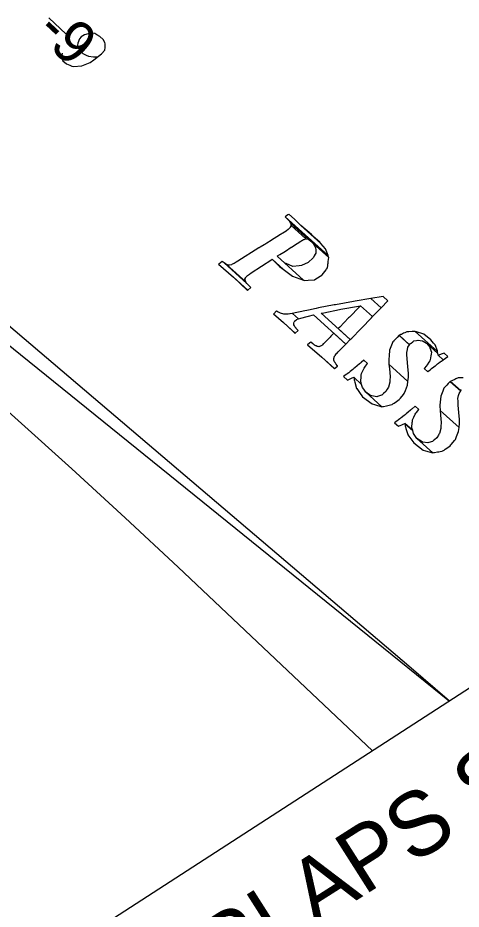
# Model space of a CAD drawing. Extents: x 3962991 to 3983549, y 181631 to 204078.
# Drawn here: x 3979881 to 3980227, y 187685 to 188382 of the extents above; entities that cross this region are included whole.
import ezdxf

# ---------------------------------------------------------------- set-up
doc = ezdxf.new("R2010")
doc.units = 0
for name, color, linetype in [('V-ANNO-MASK', 7, 'Continuous'), ('V-ANNO-MASK2', 7, 'Continuous'), ('V-ANNO-TEXT', 7, 'Continuous'), ('V-GRID-FRAM', 7, 'Continuous'), ('V-GRID-MAJR', 7, 'Continuous'), ('V-RIVR-RANG', 7, 'Continuous'), ('V-TOPO-DPTH', 7, 'Continuous'), ('V-TOPO-MINR', 7, 'Continuous')]:
    doc.layers.add(name, color=color, linetype=linetype)

msp = doc.modelspace()

# ---------------------------------------------------------------- linework, layer by layer
at = {"layer": 'V-ANNO-MASK2'}
msp.add_line((3979905.37, 188381.73), (3979918.84, 188369.1), dxfattribs=at)
msp.add_line((3979905.37, 188381.73), (3979918.84, 188369.1), dxfattribs=at)
for points in [[(3979915.6, 188354.07), (3979915.15, 188350.51), (3979916.34, 188348.31), (3979919.04, 188345.78), (3979921.68, 188344.75), (3979923.2, 188344.05), (3979924.7, 188343.73), (3979931.03, 188344.3), (3979937.47, 188346.94), (3979940.4, 188348.9), (3979946.4, 188353.76), (3979949.1, 188356.64), (3979949.42, 188358.52), (3979949.32, 188361.5), (3979949.1, 188362.43), (3979947.72, 188364.81), (3979945.22, 188367.16), (3979942.93, 188368.58), (3979941.23, 188369.45), (3979937.86, 188369.72), (3979933.05, 188368.44), (3979930.67, 188367.06), (3979929.22, 188365.52), (3979927.84, 188362.12), (3979927.71, 188360.43), (3979928.33, 188358.4), (3979930.1, 188355.66), (3979931.83, 188354.03), (3979934.49, 188352.63), (3979936.38, 188351.94), (3979940.13, 188351.32), (3979942.19, 188351.2), (3979943.31, 188351.23)], [(3979915.6, 188354.07), (3979915.15, 188350.51), (3979916.34, 188348.31), (3979919.04, 188345.78), (3979921.68, 188344.75), (3979923.2, 188344.05), (3979924.7, 188343.73), (3979931.03, 188344.3), (3979937.47, 188346.94), (3979940.4, 188348.9), (3979946.4, 188353.76), (3979949.1, 188356.64), (3979949.42, 188358.52), (3979949.32, 188361.5), (3979949.1, 188362.43), (3979947.72, 188364.81), (3979945.22, 188367.16), (3979942.93, 188368.58), (3979941.23, 188369.45), (3979937.86, 188369.72), (3979933.05, 188368.44), (3979930.67, 188367.06), (3979929.22, 188365.52), (3979927.84, 188362.12), (3979927.71, 188360.43), (3979928.33, 188358.4), (3979930.1, 188355.66), (3979931.83, 188354.03), (3979934.49, 188352.63), (3979936.38, 188351.94), (3979940.13, 188351.32), (3979942.19, 188351.2), (3979943.31, 188351.23)], [(3980229.05, 188100.33), (3980226.46, 188100.22), (3980226.24, 188100.21), (3980225.04, 188100.16), (3980223.42, 188099.42), (3980222.46, 188098.97), (3980220.69, 188098.15), (3980220.25, 188097.96), (3980219, 188097.38), (3980227.15, 188090.01), (3980227.86, 188091.08)]]:
    msp.add_lwpolyline(points, dxfattribs=at)
for points in [[(3980092.04, 188227.66), (3980089.93, 188226.16), (3980123.45, 188195.85), (3980121.38, 188201.13), (3980117.82, 188205.36), (3980102.16, 188219.52), (3980097.18, 188224.23), (3980097.17, 188224.24), (3980092.92, 188228.28), (3980092.8, 188228.2), (3980092.67, 188228.1)], [(3980045.92, 188188.31), (3980044.14, 188188.98), (3980059.12, 188175.43), (3980058.7, 188176.76), (3980058.47, 188177.49), (3980059.14, 188178.66), (3980059.13, 188178.67), (3980059.49, 188179.29), (3980060.6, 188180.31), (3980061.23, 188180.88), (3980061.98, 188181.39), (3980063.36, 188182.32), (3980079.44, 188192.81), (3980079.72, 188192.99), (3980088.4, 188185.14), (3980095.59, 188179.7), (3980104.2, 188176.73), (3980083.68, 188195.29), (3980083.79, 188195.37), (3980084.09, 188195.56), (3980085.74, 188196.61), (3980088.94, 188198.65), (3980090.12, 188199.4), (3980094.76, 188202.37), (3980094.9, 188202.45), (3980099.36, 188205.29), (3980099.82, 188205.58), (3980100.87, 188206.25), (3980102.22, 188207.12), (3980103.04, 188207.63), (3980103.57, 188207.97), (3980104.42, 188208.34), (3980104.74, 188208.48), (3980106.18, 188208.89), (3980094.54, 188219.42), (3980094, 188218.19), (3980093.87, 188217.88), (3980093.28, 188217.28), (3980092.85, 188216.84), (3980092.2, 188216.17), (3980090.91, 188215.26), (3980089.9, 188214.54), (3980089.44, 188214.26), (3980084.95, 188211.46), (3980084.81, 188211.37), (3980080.11, 188208.45), (3980078.93, 188207.71), (3980075.7, 188205.7), (3980074.04, 188204.66), (3980073.73, 188204.47), (3980073.61, 188204.39), (3980070.46, 188202.43), (3980069.76, 188202), (3980069.48, 188201.82), (3980053.1, 188191.6), (3980051.68, 188190.71), (3980050.87, 188190.24), (3980050.11, 188189.8), (3980048.67, 188189.08), (3980048, 188188.74), (3980046.39, 188188.42)], [(3980091.33, 188224.9), (3980093.07, 188222.99), (3980123.65, 188195.33), (3980123.45, 188195.85)], [(3980094.09, 188221.33), (3980094.31, 188220.98), (3980107.99, 188208.6), (3980108.23, 188208.54), (3980108.4, 188208.42), (3980108.75, 188208.16), (3980110, 188207.25), (3980123.91, 188194.66), (3980123.65, 188195.33), (3980093.06, 188223), (3980093.66, 188222.02), (3980093.96, 188221.54), (3980094.05, 188221.4)], [(3980094.48, 188219.84), (3980094.55, 188219.41), (3980106.18, 188208.89), (3980106.5, 188208.97), (3980107.99, 188208.6), (3980094.3, 188220.98)], [(3980110.46, 188212.23), (3980102.16, 188219.52), (3980117.82, 188205.36), (3980117.06, 188206.25), (3980111.65, 188211.18), (3980111.64, 188211.19)], [(3980089.7, 188190.03), (3980083.68, 188195.29), (3980104.2, 188176.73), (3980104.53, 188176.62), (3980105.35, 188176.33), (3980107.91, 188176.56), (3980112.87, 188177.01), (3980114.04, 188177.76), (3980118.75, 188180.67), (3980118.84, 188180.8), (3980121.95, 188184.85), (3980122.27, 188185.27), (3980123.01, 188186.23), (3980123.25, 188188.09), (3980123.41, 188189.21), (3980123.51, 188189.94), (3980123.64, 188190.96), (3980123.69, 188191.34), (3980123.9, 188192.87), (3980123.95, 188193.19), (3980124.06, 188194.07), (3980124.08, 188194.21), (3980124.09, 188194.23), (3980124.05, 188194.32), (3980111.96, 188205.26), (3980112.03, 188205.14), (3980112.06, 188205.08), (3980112.24, 188204.76), (3980113.34, 188202.78), (3980113.77, 188202.03), (3980113.82, 188200.27), (3980113.83, 188199.83), (3980113.87, 188198.66), (3980113.9, 188197.81), (3980113.44, 188196.96), (3980112.69, 188195.56), (3980112.1, 188194.47), (3980111.85, 188193.99), (3980108.05, 188190.56), (3980107.89, 188190.49), (3980102.74, 188187.98), (3980100.94, 188187.8), (3980096.05, 188187.29), (3980090.67, 188189.61)], [(3980110, 188207.25), (3980111.96, 188205.26), (3980124.04, 188194.33), (3980123.91, 188194.66)], [(3980038.23, 188189.24), (3980037.97, 188189.04), (3980049.53, 188179.02), (3980060.82, 188168.8), (3980063.05, 188170.89), (3980060.99, 188172.91), (3980060.1, 188174.02), (3980042.32, 188190.1), (3980040.73, 188191.24), (3980040.64, 188191.16)], [(3980079.71, 188192.99), (3980085.53, 188187.31), (3980088.4, 188185.14)], [(3980043.39, 188189.44), (3980042.33, 188190.1), (3980060.1, 188174.02), (3980059.22, 188175.13), (3980059.12, 188175.43), (3980044.13, 188188.99)], [(3980049.53, 188179.02), (3980060.59, 188168.58), (3980060.82, 188168.8)], [(3980166.62, 188163.82), (3980156.83, 188162.23), (3980164.87, 188154.95), (3980170.27, 188160.52)], [(3980097.7, 188150.98), (3980095.75, 188150.57), (3980100.4, 188146.36), (3980102.13, 188146.98), (3980107.21, 188148.33), (3980108.12, 188148.54), (3980112.19, 188149.5), (3980137.42, 188126.67), (3980140.87, 188130.23), (3980118.16, 188150.78), (3980120.12, 188151.18), (3980132.32, 188153.66), (3980133.36, 188153.85), (3980147.4, 188156.38), (3980147.39, 188156.39), (3980148.76, 188156.62), (3980158.2, 188148.09), (3980164.87, 188154.95), (3980156.82, 188162.23), (3980144.8, 188160.2), (3980143.44, 188159.96), (3980129.37, 188157.45), (3980128.34, 188157.26), (3980116.02, 188154.89), (3980114.08, 188154.47), (3980108.11, 188153.19), (3980103.98, 188152.29), (3980103.05, 188152.09)], [(3980132.57, 188139.91), (3980131.46, 188138.75), (3980140.87, 188130.23), (3980141.99, 188131.39), (3980148.98, 188138.59), (3980149.57, 188139.19), (3980157.44, 188147.3), (3980158.2, 188148.09), (3980148.76, 188156.62), (3980147.99, 188155.85), (3980140.14, 188147.72), (3980139.55, 188147.12)], [(3980081.09, 188150.35), (3980080.95, 188150.2), (3980088.72, 188143.44), (3980097.73, 188135.3), (3980100.12, 188137.18), (3980099.64, 188137.71), (3980099.15, 188138.24), (3980098.57, 188138.95), (3980098.48, 188139.07), (3980098.29, 188139.3), (3980097.71, 188140), (3980097.64, 188140.13), (3980097.25, 188140.85), (3980097.22, 188140.91), (3980096.73, 188141.81), (3980096.7, 188141.86), (3980096.66, 188142.48), (3980096.63, 188142.97), (3980096.61, 188143.32), (3980096.76, 188143.59), (3980097.09, 188144.12), (3980097.41, 188144.66), (3980097.46, 188144.73), (3980097.94, 188145.1), (3980098.76, 188145.71), (3980098.89, 188145.8), (3980100.17, 188146.27), (3980100.4, 188146.36), (3980095.74, 188150.58), (3980095.46, 188150.53), (3980093.91, 188150.31), (3980093.71, 188150.27), (3980092.43, 188150.08), (3980091.67, 188149.97), (3980091.55, 188149.96), (3980090.61, 188149.98), (3980089.66, 188150.02), (3980089.2, 188150.03), (3980088.81, 188150.05), (3980088.08, 188150.25), (3980087.14, 188150.52), (3980087.09, 188150.53), (3980086.35, 188150.74), (3980086.27, 188150.78), (3980085.32, 188151.27), (3980085.17, 188151.35), (3980084.69, 188151.6), (3980084.53, 188151.68), (3980084.45, 188151.73), (3980083.77, 188152.15), (3980083.44, 188152.36), (3980083.1, 188152.58)], [(3980095.94, 188136.65), (3980097.54, 188135.13), (3980097.57, 188135.17), (3980097.73, 188135.3), (3980088.72, 188143.45)], [(3980180.34, 188134.06), (3980179.09, 188133.48), (3980187.23, 188126.11), (3980187.95, 188127.18), (3980188.31, 188127.44), (3980189.82, 188128.5), (3980190.64, 188129.07), (3980192.59, 188129.51), (3980193.6, 188129.73), (3980193.79, 188129.77), (3980197.07, 188129.26), (3980197.16, 188129.24), (3980197.84, 188128.84), (3980200.43, 188127.32), (3980209.34, 188119.27), (3980209.09, 188120.75), (3980191.62, 188136.54), (3980190.3, 188136.49), (3980189.42, 188136.45), (3980189.2, 188136.44), (3980189.14, 188136.44), (3980186.55, 188136.32), (3980186.33, 188136.31), (3980185.13, 188136.26), (3980183.51, 188135.52), (3980182.54, 188135.08), (3980180.77, 188134.25)], [(3980192.48, 188136.27), (3980191.63, 188136.54), (3980209.08, 188120.76), (3980208.98, 188121.33), (3980207.06, 188125.98), (3980205.91, 188127.45), (3980203.86, 188130.07), (3980203.86, 188130.08), (3980198.24, 188134.39), (3980197.5, 188134.63)], [(3980107.44, 188126.18), (3980107.39, 188126.13), (3980109.63, 188124.2), (3980111.12, 188122.91), (3980118.61, 188116.45), (3980128.58, 188107.43), (3980130.76, 188109.47), (3980130.81, 188109.51), (3980130.86, 188109.56), (3980130.96, 188109.66), (3980130.98, 188109.66), (3980130.69, 188109.99), (3980129.83, 188110.95), (3980129.55, 188111.27), (3980128.97, 188112.16), (3980128.91, 188112.24), (3980128.19, 188113.35), (3980128.18, 188113.39), (3980128.08, 188114.07), (3980128.01, 188114.59), (3980127.96, 188114.98), (3980127.89, 188115.43), (3980128.14, 188116.04), (3980128.38, 188116.65), (3980128.42, 188116.74), (3980128.65, 188117.32), (3980129.28, 188118.1), (3980129.27, 188118.11), (3980129.38, 188118.23), (3980130.14, 188119.16), (3980130.29, 188119.33), (3980131.41, 188120.49), (3980134.49, 188123.65), (3980135.02, 188124.21), (3980137.42, 188126.67), (3980128, 188135.2), (3980125.6, 188132.73), (3980125.07, 188132.18), (3980121.99, 188129.01), (3980120.87, 188127.85), (3980120.71, 188127.69), (3980119.87, 188126.82), (3980119.77, 188126.71), (3980119.02, 188126.03), (3980118.58, 188125.63), (3980118.51, 188125.57), (3980118.06, 188125.16), (3980117.43, 188124.9), (3980117.13, 188124.77), (3980116.88, 188124.66), (3980116.53, 188124.52), (3980115.76, 188124.63), (3980115.72, 188124.64), (3980115.11, 188124.73), (3980115.07, 188124.73), (3980114.13, 188125.22), (3980113.97, 188125.3), (3980113.5, 188125.54), (3980113.18, 188125.76), (3980113.02, 188125.88), (3980112.08, 188126.55), (3980111.62, 188126.88), (3980110.09, 188128.17), (3980107.66, 188126.35), (3980107.47, 188126.21)], [(3980170.97, 188114.56), (3980171.05, 188110.9), (3980185.92, 188097.46), (3980186.3, 188100.69), (3980186.3, 188100.97), (3980186.29, 188100.98), (3980186.23, 188103.76), (3980185.77, 188109.15), (3980185.26, 188114.99), (3980185.13, 188118.39), (3980185.08, 188119.79), (3980185.07, 188120.1), (3980185.56, 188122.48), (3980185.93, 188124.17), (3980187.23, 188126.11), (3980179.08, 188133.49), (3980177.48, 188131.8), (3980176.45, 188130.72), (3980175, 188129.21), (3980174.84, 188129.05), (3980174.15, 188128.32), (3980173.18, 188125.92), (3980171.59, 188121.97), (3980171.19, 188117.37), (3980170.97, 188114.84)], [(3980198.77, 188107.71), (3980198.62, 188107.54), (3980201.39, 188105.04), (3980201.56, 188105.18), (3980203.22, 188106.51), (3980204.41, 188107.45), (3980206.25, 188108.91), (3980207.26, 188109.72), (3980207.61, 188109.98), (3980207.6, 188109.99), (3980209.03, 188111.12), (3980209.85, 188111.7), (3980209.84, 188111.7), (3980211.21, 188112.67), (3980211.91, 188113.17), (3980211.9, 188113.18), (3980212.04, 188113.26), (3980213.56, 188114.35), (3980209.57, 188117.95), (3980209.55, 188118.03), (3980209.52, 188118.28), (3980209.51, 188118.29), (3980209.34, 188119.27), (3980200.42, 188127.33), (3980203, 188124.17), (3980203.1, 188123.87), (3980203.12, 188123.79), (3980204.22, 188120.35), (3980204.32, 188120.04), (3980204.13, 188119.07), (3980203.79, 188117.18), (3980203.59, 188116.04), (3980203.21, 188113.96), (3980202.97, 188113.6), (3980202.27, 188112.52), (3980201, 188110.54), (3980200.18, 188109.26)], [(3980118.61, 188116.45), (3980128.42, 188107.27), (3980128.58, 188107.43)], [(3980209.62, 188117.97), (3980209.57, 188117.95), (3980213.56, 188114.35), (3980213.6, 188114.37), (3980213.73, 188114.47), (3980215.02, 188115.38), (3980215.32, 188115.6), (3980217.12, 188116.88), (3980214.16, 188119.56), (3980211.83, 188118.76), (3980211.45, 188118.62), (3980209.79, 188118.03)], [(3980137.7, 188102.83), (3980135.58, 188101.19), (3980138.61, 188098.45), (3980141.2, 188099.65), (3980141.85, 188099.96), (3980142.21, 188100.12), (3980142.23, 188100.13), (3980142.23, 188100.14), (3980143.53, 188100.74), (3980149.69, 188095.16), (3980149.35, 188096.39), (3980148.99, 188097.66), (3980149.33, 188101.04), (3980149.36, 188101.37), (3980149.45, 188102.25), (3980149.59, 188103.53), (3980150.65, 188105.66), (3980151.74, 188107.83), (3980152.15, 188108.63), (3980152.62, 188109.25), (3980154.43, 188111.5), (3980151.57, 188114.09), (3980149.34, 188112.21), (3980148.75, 188111.71), (3980148.09, 188111.14), (3980146.29, 188109.61), (3980144.53, 188108.11), (3980143.73, 188107.42), (3980143.15, 188106.99), (3980142.94, 188106.82), (3980140.73, 188105.14), (3980140.16, 188104.7), (3980139.61, 188104.28), (3980138.54, 188103.47), (3980138.53, 188103.45), (3980138.23, 188103.23)], [(3980157, 188086.25), (3980153.07, 188088.92), (3980165.51, 188077.67), (3980166.31, 188077.83), (3980166.31, 188077.84), (3980166.75, 188077.93), (3980166.78, 188077.93), (3980169.22, 188078.42), (3980170.08, 188078.59), (3980173.41, 188079.26), (3980173.64, 188079.42), (3980174.23, 188079.84), (3980175.1, 188080.45), (3980177.03, 188081.8), (3980179.01, 188083.17), (3980179.55, 188083.85), (3980180.05, 188084.44), (3980182.38, 188087.26), (3980183.03, 188088.03), (3980183.98, 188090.44), (3980185.56, 188094.38), (3980185.92, 188097.46), (3980171.04, 188110.91), (3980171.37, 188107.21), (3980171.9, 188101.37), (3980171.82, 188098.16), (3980171.79, 188096.84), (3980170.67, 188092.93), (3980170.26, 188092.25), (3980169.8, 188091.5), (3980168.59, 188089.44), (3980166.85, 188087.92), (3980166.06, 188087.22), (3980165.54, 188086.75), (3980165.24, 188086.65), (3980162.25, 188085.67), (3980161.48, 188085.42), (3980157.72, 188086.12), (3980157.68, 188086.13)], [(3980148.15, 188088.68), (3980150.51, 188085.41), (3980157.97, 188079.8), (3980159.74, 188079.3), (3980159.79, 188079.29), (3980165.51, 188077.67), (3980153.07, 188088.92), (3980151.36, 188091.35), (3980150.42, 188092.7), (3980150.37, 188092.78), (3980149.69, 188095.16), (3980143.53, 188100.74), (3980143.83, 188098.68), (3980143.84, 188098.64), (3980144.04, 188097.98), (3980144.4, 188096.77), (3980145.84, 188091.91), (3980145.86, 188091.86)], [(3980210.89, 188078.46), (3980210.96, 188074.8), (3980225.83, 188061.35), (3980226.22, 188064.59), (3980226.21, 188064.87), (3980226.2, 188064.88), (3980226.14, 188067.66), (3980225.68, 188073.04), (3980225.18, 188078.89), (3980225.05, 188082.29), (3980224.99, 188083.69), (3980224.98, 188084), (3980225.48, 188086.37), (3980225.84, 188088.07), (3980227.15, 188090.01), (3980219, 188097.38), (3980217.4, 188095.7), (3980216.36, 188094.62), (3980214.91, 188093.11), (3980214.75, 188092.95), (3980214.07, 188092.22), (3980213.09, 188089.82), (3980211.5, 188085.87), (3980211.1, 188081.27), (3980210.88, 188078.74)], [(3980177.61, 188066.72), (3980175.49, 188065.09), (3980178.52, 188062.34), (3980181.12, 188063.55), (3980181.76, 188063.86), (3980182.12, 188064.02), (3980182.15, 188064.03), (3980182.14, 188064.04), (3980183.44, 188064.64), (3980189.61, 188059.06), (3980189.26, 188060.29), (3980188.91, 188061.56), (3980189.25, 188064.93), (3980189.28, 188065.27), (3980189.36, 188066.15), (3980189.5, 188067.43), (3980190.57, 188069.56), (3980191.66, 188071.73), (3980192.06, 188072.53), (3980192.54, 188073.14), (3980194.35, 188075.4), (3980191.48, 188077.99), (3980189.26, 188076.11), (3980188.66, 188075.61), (3980188, 188075.04), (3980186.2, 188073.51), (3980184.44, 188072.01), (3980183.64, 188071.32), (3980183.07, 188070.89), (3980182.85, 188070.72), (3980180.64, 188069.04), (3980180.08, 188068.6), (3980179.53, 188068.18), (3980178.46, 188067.37), (3980178.44, 188067.35), (3980178.15, 188067.13)], [(3980196.91, 188050.15), (3980192.98, 188052.82), (3980205.42, 188041.57), (3980206.23, 188041.73), (3980206.22, 188041.74), (3980206.66, 188041.82), (3980206.7, 188041.83), (3980209.13, 188042.32), (3980209.99, 188042.49), (3980213.32, 188043.16), (3980213.55, 188043.32), (3980214.14, 188043.74), (3980215.02, 188044.35), (3980216.95, 188045.7), (3980218.92, 188047.07), (3980219.47, 188047.74), (3980219.96, 188048.34), (3980222.3, 188051.16), (3980222.94, 188051.93), (3980223.9, 188054.34), (3980225.47, 188058.28), (3980225.83, 188061.35), (3980210.96, 188074.81), (3980211.29, 188071.11), (3980211.81, 188065.27), (3980211.73, 188062.06), (3980211.7, 188060.74), (3980210.58, 188056.82), (3980210.17, 188056.15), (3980209.72, 188055.4), (3980208.5, 188053.34), (3980206.77, 188051.81), (3980205.97, 188051.12), (3980205.45, 188050.65), (3980205.15, 188050.55), (3980202.17, 188049.57), (3980201.4, 188049.32), (3980197.64, 188050.02), (3980197.6, 188050.03)], [(3980188.06, 188052.58), (3980190.42, 188049.31), (3980197.88, 188043.7), (3980199.65, 188043.2), (3980199.7, 188043.19), (3980205.42, 188041.57), (3980192.98, 188052.82), (3980191.28, 188055.25), (3980190.33, 188056.6), (3980190.28, 188056.68), (3980189.61, 188059.06), (3980183.44, 188064.64), (3980183.75, 188062.58), (3980183.76, 188062.54), (3980183.95, 188061.88), (3980184.31, 188060.66), (3980185.75, 188055.8), (3980185.77, 188055.76)]]:
    msp.add_lwpolyline(points, close=True, dxfattribs=at)
at = {"layer": 'V-GRID-FRAM'}
msp.add_lwpolyline([(3973881.07, 201670.74), (3982001.83, 189003.7), (3974929.17, 184418.27), (3966825.38, 197159.8), (3973881.07, 201670.74)], dxfattribs=at)
at = {"layer": 'V-GRID-MAJR'}
msp.add_spline([(3971886.05, 188358.46), (3973487.19, 188388.71), (3978814.65, 188489.84), (3982563.08, 188561.47)], degree=3, dxfattribs=at)
at = {"layer": 'V-TOPO-DPTH'}
for points in [[(3977515.59, 190129.47), (3978679.07, 189092.54), (3980218.42, 187847.46)], [(3980218.42, 187847.46), (3980186.53, 187874.69), (3979782.72, 188218.5), (3979779.15, 188221.57), (3979777.97, 188222.61), (3979770.89, 188228.85), (3979766.19, 188233.02), (3979761.5, 188237.21), (3979756.84, 188241.44), (3979752.19, 188245.68), (3979154.89, 188745.01), (3979105.65, 188777.43), (3979078.71, 188795.74), (3979052.13, 188814.58), (3979026.13, 188834.19), (3979000.51, 188854.31), (3978556.54, 189213.7)]]:
    msp.add_lwpolyline(points, dxfattribs=at)
at = {"layer": 'V-TOPO-MINR'}
for points in [[(3980218.42, 187847.46), (3980186.53, 187874.69), (3979782.72, 188218.5), (3979779.15, 188221.57), (3979777.97, 188222.61), (3979770.89, 188228.85), (3979766.19, 188233.02), (3979761.5, 188237.21), (3979756.84, 188241.44), (3979752.19, 188245.68), (3979154.89, 188745.01), (3979105.65, 188777.43), (3979078.71, 188795.74), (3979052.13, 188814.58), (3979026.13, 188834.19), (3979000.51, 188854.31), (3978556.54, 189213.7)], [(3980158.34, 187808.51), (3980006.31, 187952.05), (3979964.98, 187990.68), (3979923.39, 188029.01), (3979881.41, 188066.92), (3979839.18, 188104.55), (3979779.4, 188157.24), (3979766.8, 188168.24), (3979754.14, 188179.16), (3979741.37, 188189.96), (3979728.53, 188200.67), (3979422.77, 188453.31), (3979374.82, 188493.02), (3979326.94, 188532.82), (3979279.15, 188572.72), (3979231.43, 188612.7), (3979137.31, 188691.75)]]:
    msp.add_lwpolyline(points, dxfattribs=at)

# ---------------------------------------------------------------- texts
at = {"layer": 'V-ANNO-MASK'}
msp.add_text('-9', height=33.5, rotation=316.84717, dxfattribs=at).set_placement((3979893.83, 188369.42))
at = {"layer": 'V-ANNO-TEXT'}
msp.add_text('OVERLAPS SHEET 84', height=50, rotation=32.4569, dxfattribs=at).set_placement((3979922.35, 187549.37))
at = {"layer": 'V-RIVR-RANG'}
msp.add_text('-9', height=33.5, rotation=316.84717, dxfattribs=at).set_placement((3979893.83, 188369.42))

doc.saveas('drawing.dxf')
